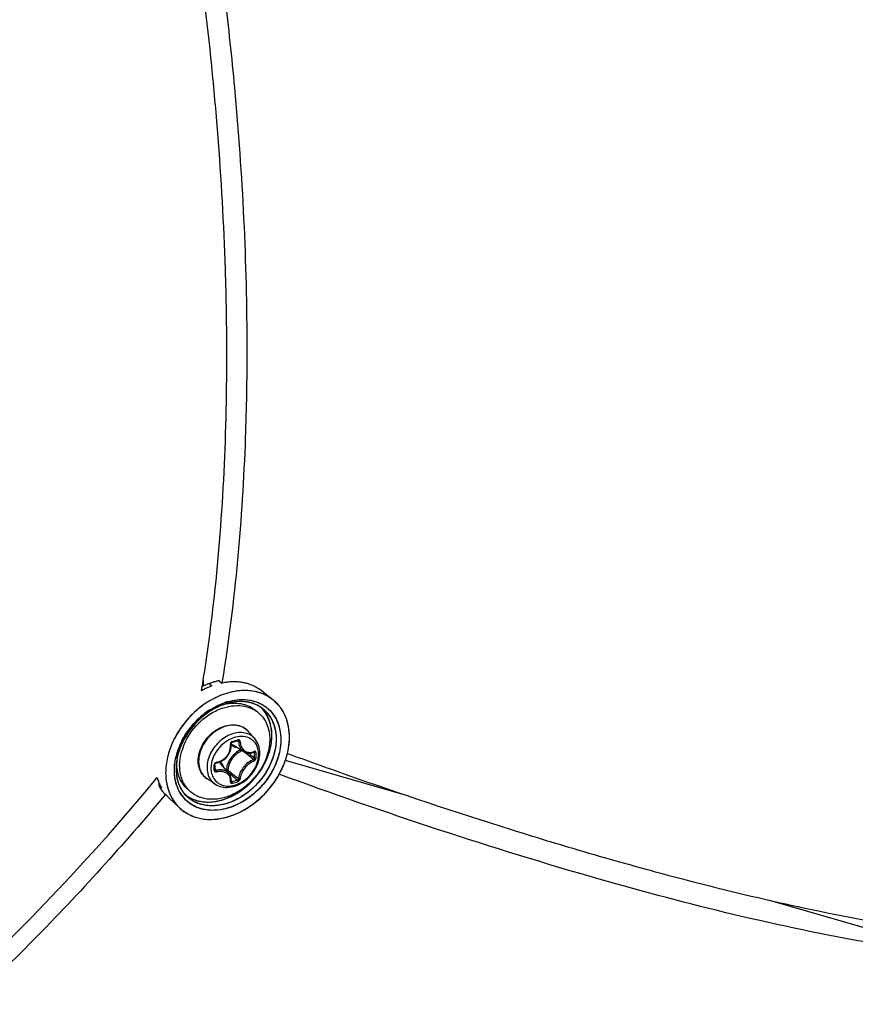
# Model space of a CAD drawing. Header units: millimetres. Extents: x 0 to 420, y 0 to 297.
# Tile 455 of 502: x 366 to 373, y 222 to 230. Entities that reach past the tile are written whole.
import ezdxf

# ---------------------------------------------------------------- set-up
doc = ezdxf.new("R2010")
doc.units = ezdxf.units.MM
doc.header["$LTSCALE"] = 23.1
doc.layers.get('0').update_dxf_attribs({"linetype": 'CONTINUOUS'})

msp = doc.modelspace()

# ---------------------------------------------------------------- linework, layer by layer
at = {"color": 7, "linetype": 'CONTINUOUS'}
for p, q in [((367.6922, 224.5754), (367.6326, 224.5492)), ((367.6415, 224.6039), (367.6415, 224.5532)), ((367.6922, 224.5754), (367.7168, 224.5552)), ((367.7788, 224.6004), (367.8034, 224.5802)), ((367.8053, 224.5959), (367.8027, 224.5803)), ((367.8056, 224.5954), (367.8031, 224.5798)), ((367.8034, 224.5802), (367.8043, 224.5804)), ((367.8044, 224.5804), (367.8034, 224.5802)), ((367.8044, 224.5804), (367.8034, 224.5802)), ((367.6266, 224.5138), (367.6326, 224.5492)), ((367.6272, 224.5131), (367.633, 224.5487)), ((368.1643, 224.5003), (368.2467, 224.4346)), ((367.8357, 224.3994), (367.8364, 224.3996)), ((367.8357, 224.3993), (367.8364, 224.3994)), ((367.8413, 224.4155), (367.8424, 224.4158)), ((367.8479, 224.4036), (367.8456, 224.4028)), ((367.8479, 224.4036), (367.8457, 224.4029)), ((367.5649, 224.3272), (367.5644, 224.3267)), ((367.6873, 224.3405), (367.6975, 224.3473)), ((368.1219, 224.32), (368.0969, 224.3417)), ((368.0868, 224.1), (368.0315, 224.1626)), ((367.8829, 224.0561), (367.883, 224.0576)), ((367.8838, 224.0457), (367.8829, 224.0561)), ((367.883, 224.0576), (367.8832, 224.0591)), ((367.8832, 224.0591), (367.8837, 224.0607)), ((367.8837, 224.0607), (367.8843, 224.0622)), ((367.8843, 224.0622), (367.8852, 224.0637)), ((367.8852, 224.0637), (367.8862, 224.065)), ((367.8862, 224.065), (367.8873, 224.0662)), ((367.8873, 224.0662), (367.8886, 224.0672)), ((367.8886, 224.0672), (367.8899, 224.068)), ((367.8899, 224.068), (367.8912, 224.0686)), ((367.8912, 224.0686), (367.8917, 224.0687)), ((367.8917, 224.0687), (367.9066, 224.0729)), ((367.9034, 224.107), (367.9031, 224.1069)), ((367.9034, 224.107), (367.9031, 224.1069)), ((367.9066, 224.0729), (367.9155, 224.0754)), ((367.9155, 224.0754), (367.9243, 224.078)), ((367.9243, 224.078), (367.9391, 224.0824)), ((367.9359, 224.0815), (367.9471, 224.0755)), ((367.938, 224.0804), (367.9409, 224.0788)), ((367.9391, 224.0824), (367.9397, 224.0826)), ((367.9397, 224.0826), (367.9407, 224.0827)), ((367.9407, 224.0827), (367.9417, 224.0826)), ((367.9417, 224.0826), (367.9424, 224.0824)), ((367.9424, 224.0824), (367.9427, 224.0823)), ((367.3645, 224.0385), (367.3645, 224.0385)), ((367.8594, 223.9587), (367.8662, 223.9702)), ((367.8662, 223.9702), (367.8719, 223.9822)), ((367.8719, 223.9822), (367.8766, 223.9945)), ((367.8766, 223.9945), (367.8802, 224.0071)), ((367.8802, 224.0071), (367.8826, 224.0199)), ((367.8826, 224.0199), (367.8838, 224.0328)), ((367.8838, 224.0328), (367.8838, 224.0457)), ((367.9929, 223.9863), (367.9001, 224.0438)), ((367.9928, 223.9863), (367.9966, 223.9841)), ((367.9966, 223.9841), (368.0049, 223.9801)), ((368.0049, 223.9801), (368.0138, 223.977)), ((368.0138, 223.977), (368.023, 223.975)), ((368.023, 223.975), (368.0325, 223.9739)), ((368.0325, 223.9739), (368.0423, 223.9739)), ((368.0332, 223.9739), (368.0356, 223.9719)), ((368.0423, 223.9739), (368.0522, 223.9749)), ((368.0522, 223.9749), (368.0622, 223.977)), ((368.0622, 223.977), (368.0722, 223.9802)), ((368.0722, 223.9802), (368.0796, 223.9832)), ((368.0767, 223.982), (368.0838, 223.9783)), ((368.0805, 223.9838), (368.0796, 223.9832)), ((368.0796, 223.9832), (368.0809, 223.9836)), ((368.0809, 223.9836), (368.0815, 223.9837)), ((368.3704, 223.9718), (368.3704, 223.9719)), ((367.4068, 223.9463), (367.407, 223.9473)), ((367.4127, 223.9112), (367.4122, 223.9082)), ((367.4132, 223.9109), (367.4133, 223.9113)), ((367.4135, 223.9109), (367.4135, 223.9113)), ((367.7458, 223.8841), (367.7469, 223.8854)), ((367.7469, 223.8854), (367.7481, 223.8865)), ((367.7481, 223.8865), (367.7495, 223.8874)), ((367.7495, 223.8874), (367.7509, 223.8882)), ((367.7509, 223.8882), (367.7524, 223.8888)), ((367.7524, 223.8888), (367.7538, 223.8892)), ((367.7538, 223.8892), (367.7543, 223.8893)), ((367.7543, 223.8893), (367.7639, 223.8911)), ((367.7639, 223.8911), (367.7766, 223.8947)), ((367.7766, 223.8947), (367.789, 223.8993)), ((367.789, 223.8993), (367.8009, 223.905)), ((367.8009, 223.905), (367.8124, 223.9118)), ((367.8124, 223.9118), (367.8233, 223.9195)), ((367.8233, 223.9195), (367.8336, 223.9282)), ((367.8336, 223.9282), (367.843, 223.9376)), ((367.843, 223.9376), (367.8517, 223.9479)), ((367.8517, 223.9479), (367.8594, 223.9587)), ((369.3993, 223.6089), (368.3521, 223.9111)), ((367.7434, 223.8779), (367.7435, 223.8787)), ((367.7436, 223.8592), (367.7434, 223.8779)), ((367.7434, 223.8306), (367.7436, 223.8541)), ((367.7434, 223.8302), (367.7434, 223.8306)), ((367.7436, 223.8294), (367.7434, 223.8302)), ((367.7435, 223.8787), (367.7437, 223.88)), ((367.7435, 223.8374), (367.7528, 223.8251)), ((367.7436, 223.8541), (367.7436, 223.8592)), ((367.7438, 223.8287), (367.7436, 223.8294)), ((367.7437, 223.88), (367.7442, 223.8814)), ((367.7441, 223.8282), (367.7438, 223.8287)), ((367.7442, 223.8814), (367.7449, 223.8828)), ((367.7449, 223.8828), (367.7458, 223.8841)), ((367.8651, 223.7974), (367.7951, 223.8808)), ((367.842, 223.8302), (367.8384, 223.8292)), ((367.8517, 223.8134), (367.8851, 223.7851)), ((367.258, 223.7201), (367.2562, 223.6941)), ((367.7454, 223.7058), (367.6757, 223.7517)), ((367.8698, 223.7912), (367.8651, 223.7974)), ((367.8745, 223.7833), (367.8698, 223.7912)), ((367.8783, 223.7749), (367.8745, 223.7833)), ((367.8812, 223.7661), (367.8783, 223.7749)), ((367.883, 223.7568), (367.8812, 223.7661)), ((367.8829, 223.7295), (367.883, 223.7301)), ((367.883, 223.7292), (367.8829, 223.7295)), ((367.8829, 223.7292), (367.8838, 223.7284)), ((367.8829, 223.7292), (367.8829, 223.7292)), ((367.8829, 223.7292), (367.883, 223.7291)), ((367.8839, 223.7472), (367.883, 223.7568)), ((367.883, 223.7301), (367.8837, 223.7373)), ((367.883, 223.7291), (367.883, 223.7292)), ((367.8836, 223.7363), (367.8896, 223.7281)), ((367.8837, 223.7373), (367.8839, 223.7472)), ((367.8838, 223.7284), (367.8847, 223.7279)), ((368.3035, 223.7895), (368.2985, 223.7913)), ((368.3036, 223.7893), (368.2986, 223.7912)), ((367.2562, 223.6941), (367.2798, 223.672)), ((367.272, 223.6678), (367.2725, 223.6671)), ((367.2721, 223.6679), (367.2726, 223.6671)), ((367.2794, 223.6728), (367.2798, 223.672)), ((367.2794, 223.6727), (367.2798, 223.672)), ((367.2995, 223.6316), (367.3231, 223.6095)), ((367.5327, 223.6397), (367.5077, 223.6613)), ((367.314, 223.6171), (367.3113, 223.6139)), ((367.3142, 223.617), (367.3115, 223.6138)), ((367.3482, 223.5833), (367.3231, 223.6095)), ((367.3482, 223.5833), (367.4372, 223.4999)), ((367.4408, 223.4965), (367.4415, 223.4959)), ((367.4409, 223.4966), (367.4415, 223.496)), ((370.307, 223.3126), (370.3399, 223.3023)), ((370.3399, 223.3023), (370.4087, 223.2809)), ((370.828, 223.1538), (370.847, 223.1483)), ((370.828, 223.1538), (370.8471, 223.1482)), ((372.5505, 222.6992), (373.4283, 222.4458))]:
    msp.add_line(p, q, dxfattribs=at)
for centre, radius, start, end in [((353.4874, 226.8331), 14.3288, 350.82654, 351.04884), ((367.9114, 223.9842), 0.6305, 108.95389, 110.34495), ((367.9072, 223.9963), 0.6177, 107.54389, 108.95409), ((367.9033, 224.0088), 0.6045, 106.11321, 107.54385), ((367.8997, 224.0214), 0.5915, 104.66174, 106.1133), ((367.8964, 224.0338), 0.5786, 103.18877, 104.66168), ((367.8934, 224.0465), 0.5656, 101.69342, 103.18896), ((367.9144, 224.0443), 0.5473, 98.97336, 101.60411), ((367.9145, 224.0442), 0.5474, 98.97338, 101.60248), ((367.9116, 224.0619), 0.5295, 96.68885, 98.9718), ((367.9116, 224.0619), 0.5294, 96.68859, 98.97178), ((367.9094, 224.0815), 0.5098, 93.83181, 96.69279), ((367.908, 224.1019), 0.4893, 91.47375, 93.8283), ((367.908, 224.1019), 0.4893, 91.47363, 93.82851), ((367.9075, 224.121), 0.4702, 88.36668, 91.47661), ((367.908, 224.1379), 0.4533, 85.9726, 88.36178), ((367.9092, 224.1546), 0.4366, 82.54847, 85.97843), ((367.9112, 224.1702), 0.4208, 80.19663, 82.54105), ((367.9136, 224.1838), 0.407, 76.21093, 80.20309), ((367.9163, 224.1953), 0.3952, 74.16715, 76.20089), ((367.9207, 224.2101), 0.3798, 67.92227, 74.19358), ((367.9653, 223.8961), 0.7045, 116.31565, 118.73655), ((367.9579, 223.9111), 0.6879, 114.68957, 116.31309), ((367.9459, 223.9379), 0.6585, 110.36009, 114.71119), ((367.8354, 224.0709), 0.5414, 59.30364, 65.09671), ((367.854, 224.1031), 0.5043, 58.49164, 59.24537), ((367.8585, 224.1105), 0.4956, 57.72279, 58.49169), ((368.0181, 224.1419), 0.3717, 66.70874, 67.7143), ((367.9883, 223.9103), 0.5128, 107.22119, 110.38517), ((367.9858, 223.9177), 0.5051, 106.89454, 109.02165), ((367.9854, 223.9204), 0.5024, 107.32584, 109.07257), ((368.0014, 223.9035), 0.5364, 107.2419, 108.75764), ((367.9807, 223.9351), 0.487, 106.11329, 107.32319), ((367.9835, 223.9255), 0.497, 106.09975, 107.21077), ((367.9168, 223.9995), 0.408, 100.9857, 101.35871), ((367.9827, 223.9278), 0.4945, 106.06175, 106.89007), ((367.916, 224.0038), 0.4037, 99.98823, 100.98681), ((367.996, 223.9212), 0.518, 106.11336, 107.38578), ((367.9792, 223.9402), 0.4817, 105.9539, 106.11066), ((367.9809, 223.9341), 0.488, 105.11803, 106.06203), ((367.9785, 223.9427), 0.4791, 105.11313, 105.95451), ((367.9806, 223.9353), 0.4867, 104.83782, 105.82661), ((367.9792, 223.9404), 0.4814, 104.29817, 105.11776), ((367.9778, 223.9456), 0.4761, 104.81712, 105.11256), ((367.9729, 223.9668), 0.4543, 97.79946, 104.90926), ((367.9757, 223.9536), 0.4678, 102.17354, 104.82413), ((367.9765, 223.9513), 0.4702, 102.20598, 104.30323), ((367.9711, 223.9753), 0.4456, 97.72424, 102.18987), ((367.9707, 223.9793), 0.4416, 97.02561, 102.2393), ((367.967, 224.0063), 0.4143, 94.73186, 97.73086), ((367.9686, 223.9928), 0.4279, 96.96922, 97.69949), ((367.9664, 224.0122), 0.4084, 93.52504, 96.99907), ((367.9674, 224.0032), 0.4175, 94.7478, 96.97546), ((367.965, 224.0323), 0.3883, 88.61528, 94.76342), ((367.9663, 224.0155), 0.4051, 93.53633, 94.74277), ((367.9652, 224.0368), 0.3838, 88.61941, 93.56762), ((367.965, 224.0379), 0.3827, 87.98349, 93.5437), ((367.9654, 224.0532), 0.3673, 87.95913, 88.58408), ((367.9655, 224.059), 0.3616, 84.94771, 88.58318), ((367.9657, 224.0622), 0.3584, 84.9412, 87.96883), ((367.9657, 224.0627), 0.3579, 84.14986, 87.9618), ((367.9665, 224.0714), 0.3491, 84.13136, 84.93123), ((367.9679, 224.0839), 0.3366, 78.44528, 84.97884), ((367.9681, 224.0856), 0.3348, 78.43091, 84.164), ((367.9683, 224.0866), 0.3339, 77.96562, 84.17412), ((367.9706, 224.0985), 0.3217, 77.91771, 78.39418), ((367.9723, 224.1067), 0.3134, 74.42201, 78.40695), ((367.9722, 224.1058), 0.3143, 74.44279, 77.92903), ((367.9727, 224.1081), 0.3119, 73.90672, 77.93425), ((367.9741, 224.1129), 0.3069, 73.90758, 74.4307), ((367.9762, 224.1204), 0.2991, 66.87109, 74.43713), ((367.9767, 224.1216), 0.2979, 66.58429, 73.91867), ((367.9769, 224.1221), 0.2972, 66.85955, 73.93455), ((368.0296, 224.1629), 0.3478, 49.06362, 51.38133), ((368.0297, 224.163), 0.3475, 49.43387, 51.39061), ((368.0298, 224.1631), 0.3474, 49.4293, 51.38417), ((368.03, 224.1633), 0.3471, 49.06201, 49.42875), ((368.0302, 224.1636), 0.3468, 48.36292, 49.43332), ((368.0292, 224.1625), 0.3483, 44.96524, 49.05918), ((368.0299, 224.1632), 0.3473, 48.3608, 49.06306), ((368.0282, 224.1614), 0.3498, 41.21829, 48.34923), ((368.0294, 224.1627), 0.348, 44.96154, 48.35842), ((368.0274, 224.1607), 0.3509, 41.90395, 44.96067), ((368.0275, 224.1608), 0.3507, 41.9065, 44.96465), ((368.0656, 223.7786), 0.6775, 122.91694, 132.42722), ((368.065, 223.7795), 0.6763, 123.94991, 130.9204), ((367.9905, 223.9055), 0.5181, 109.0704, 110.43081), ((367.9798, 224.1293), 0.2895, 66.54335, 66.82561), ((367.9807, 224.1314), 0.2872, 63.20249, 66.83908), ((367.9807, 224.1313), 0.2874, 63.86204, 66.55225), ((367.9811, 224.1323), 0.2863, 63.18545, 66.54887), ((367.9555, 224.1278), 0.2542, 49.1138, 56.51182), ((367.9822, 224.1344), 0.2839, 62.93266, 63.85828), ((367.9826, 224.1352), 0.283, 62.92109, 63.17919), ((367.9867, 224.1428), 0.2744, 51.44966, 62.96675), ((367.9868, 224.143), 0.2742, 51.45353, 62.98167), ((367.9442, 224.1655), 0.2832, 42.60211, 45.71581), ((367.9438, 224.1651), 0.2837, 42.65384, 45.69266), ((367.9429, 224.1643), 0.2849, 42.00251, 42.65523), ((367.9433, 224.1647), 0.2844, 41.99977, 42.60766), ((367.9433, 224.1647), 0.2844, 41.99938, 42.60345), ((367.9404, 224.1622), 0.2882, 34.71844, 41.98672), ((367.9777, 224.1329), 0.2877, 34.74605, 51.27615), ((368.0248, 224.1584), 0.3543, 37.77973, 41.90292), ((368.026, 224.1594), 0.3527, 41.22612, 41.90576), ((368.025, 224.1586), 0.354, 39.52411, 41.22544), ((368.0252, 224.1587), 0.3538, 39.52175, 41.22413), ((368.0216, 224.1559), 0.3583, 34.72676, 39.51368), ((368.0235, 224.1573), 0.356, 37.78559, 39.52394), ((368.0219, 224.1561), 0.3581, 35.68385, 37.78205), ((368.0215, 224.1558), 0.3586, 35.24001, 37.78436), ((368.0203, 224.1549), 0.36, 35.23776, 35.68506), ((368.0193, 224.1543), 0.3612, 34.73195, 35.23773), ((368.0199, 224.1547), 0.3604, 34.72691, 35.24162), ((368.013, 224.15), 0.3688, 29.51432, 34.7143), ((368.0184, 224.1536), 0.3623, 34.16445, 34.73339), ((368.019, 224.154), 0.3616, 34.16025, 34.72678), ((368.0126, 224.1498), 0.3692, 29.51431, 34.14524), ((368.0177, 224.1531), 0.3632, 33.67121, 34.16448), ((368.0849, 223.7569), 0.7065, 132.39492, 148.85272), ((368.0855, 223.7565), 0.7072, 133.37193, 148.60655), ((368.0812, 223.7607), 0.7011, 132.45199, 133.35067), ((368.0744, 223.7683), 0.6909, 130.90081, 132.28464), ((367.9162, 224.0605), 0.1539, 50.53518, 52.38989), ((367.9164, 224.0607), 0.1537, 47.20358, 50.53486), ((367.9158, 224.0601), 0.1545, 41.53019, 47.1948), ((368.0629, 223.7582), 0.7526, 153.66759, 157.53994), ((368.0086, 223.8035), 0.6065, 155.31245, 159.59727), ((368.0031, 223.8059), 0.6004, 155.32834, 159.63108), ((368.0078, 223.804), 0.6055, 155.35519, 159.55834), ((368.0393, 223.7833), 0.6537, 153.26303, 156.15725), ((368.0364, 223.7848), 0.6504, 155.05033, 155.97876), ((368.0316, 223.7872), 0.6451, 154.64797, 155.88467), ((368.0405, 223.7829), 0.655, 154.55998, 155.05086), ((368.0346, 223.7858), 0.6484, 153.67747, 154.64832), ((368.0452, 223.7806), 0.6602, 153.25461, 154.55894), ((368.0378, 223.7842), 0.652, 153.18809, 153.67746), ((368.0527, 223.7768), 0.6686, 151.21134, 153.25338), ((368.0483, 223.7788), 0.6637, 151.20791, 153.18386), ((368.0194, 223.7988), 0.6182, 153.67667, 155.36641), ((368.0233, 223.7967), 0.6227, 153.68606, 155.34026), ((368.0266, 223.7954), 0.6262, 153.70832, 155.32848), ((368.0364, 223.7903), 0.6372, 151.52143, 153.68459), ((368.0352, 223.7911), 0.6358, 151.56353, 153.7075), ((368.0298, 223.7936), 0.6299, 151.50629, 153.67176), ((368.0644, 223.7699), 0.6822, 148.64734, 151.20639), ((368.0598, 223.7729), 0.6767, 148.91513, 151.21155), ((367.9473, 224.1201), 0.0898, 224.14979, 225.13489), ((367.9476, 224.1204), 0.0901, 225.16768, 238.19258), ((367.3617, 226.0082), 2.0045, 285.39308, 286.80749), ((367.9825, 223.877), 0.2433, 109.03808, 109.22932), ((368.043, 223.7665), 0.731, 158.19173, 158.5612), ((368.0475, 223.7647), 0.7359, 157.47069, 158.15358), ((368.0478, 223.7646), 0.7362, 157.55088, 158.15746), ((367.9762, 223.8071), 0.5862, 161.83572, 166.32891), ((367.9716, 223.8087), 0.5813, 161.7466, 166.30499), ((367.9857, 223.8047), 0.596, 158.99976, 166.16237), ((367.9987, 223.8), 0.6098, 160.89228, 161.8603), ((368.0013, 223.799), 0.6125, 158.95151, 161.75789), ((368.009, 223.7964), 0.6207, 158.90447, 160.88953), ((368.0078, 223.7968), 0.6194, 158.58314, 159.04535), ((368.0236, 223.7904), 0.6365, 155.97088, 158.95168), ((368.0231, 223.7909), 0.6358, 155.87947, 158.90165), ((368.0192, 223.7922), 0.6317, 156.1589, 158.57627), ((367.9929, 223.8097), 0.5895, 159.57126, 160.51161), ((367.9463, 223.8477), 0.5108, 159.68136, 163.43785), ((368.0485, 223.8185), 0.202, 114.0645, 126.40526), ((359.8959, 214.4122), 12.5417, 49.56104, 49.72441), ((360.0525, 214.4756), 12.4061, 49.65654, 49.94798), ((368.0381, 224.0866), 0.1071, 290.31697, 292.26307), ((368.0369, 224.0896), 0.1103, 292.2624, 294.07545), ((366.6185, 223.9546), 1.4654, 0.00233, 0.92882), ((366.6202, 223.9537), 1.4783, 0.0024, 0.92888), ((367.945, 223.8149), 0.5541, 166.34963, 168.42906), ((367.8844, 223.8355), 0.4778, 172.6447, 173.57333), ((367.8937, 223.8346), 0.4871, 171.30037, 173.56898), ((367.8921, 223.8346), 0.4855, 172.5131, 173.57163), ((367.8952, 223.8341), 0.4887, 170.97126, 172.64113), ((367.9021, 223.8333), 0.4956, 170.96008, 172.51147), ((367.8103, 223.8889), 0.3977, 177.19835, 179.98873), ((367.8208, 223.8885), 0.4082, 176.85562, 177.20904), ((367.7596, 223.8735), 0.0216, 99.06376, 106.76369), ((367.726, 223.8228), 0.0902, 40.02572, 53.88647), ((368.0622, 223.8006), 0.2113, 135.09832, 148.10442), ((360.631, 215.2736), 11.4092, 49.26308, 49.56466), ((366.6672, 223.9546), 1.4168, 359.05537, 0.00295), ((366.6693, 223.9537), 1.4292, 359.05547, 0.00301), ((365.5962, 223.8493), 2.1407, 0.00233, 0.64253), ((365.6762, 223.8493), 2.0607, 359.34524, 0.00194), ((367.7407, 223.8306), 0.00271, 351.60329, 359.32144), ((367.7108, 223.8225), 0.1114, 16.50857, 23.3442), ((375.5079, 232.9144), 11.8794, 229.89404, 230.16205), ((367.6185, 224.1697), 0.7785, 330.51232, 333.67169), ((367.6178, 224.1701), 0.7793, 330.51223, 333.32698), ((367.6272, 224.1653), 0.7688, 333.03735, 333.33657), ((367.6288, 224.1645), 0.767, 333.33655, 333.68263), ((367.6303, 224.1638), 0.7653, 333.33401, 333.67764), ((367.6382, 224.1599), 0.7565, 333.67652, 336.5845), ((367.631, 224.1634), 0.7645, 333.67993, 333.98757), ((367.6324, 224.1627), 0.7629, 333.67772, 333.98992), ((367.6397, 224.1592), 0.7548, 333.98554, 336.58777), ((367.6333, 224.1623), 0.762, 333.98758, 334.25893), ((367.6567, 223.8714), 0.4268, 194.79108, 196.49377), ((367.6471, 223.8685), 0.4168, 196.49137, 199.11174), ((367.647, 223.8685), 0.4167, 196.49124, 199.11198), ((367.6383, 223.8655), 0.4075, 199.1151, 200.94263), ((367.6318, 223.863), 0.4006, 200.93755, 202.45476), ((374.998, 232.2067), 11.0235, 229.81565, 230.16603), ((367.5148, 225.1152), 1.4368, 285.12112, 287.07727), ((367.5154, 225.1133), 1.4495, 285.13021, 287.08635), ((374.5595, 231.7772), 10.3986, 230.16047, 230.51372), ((367.5816, 223.8724), 0.371, 208.72649, 210.70742), ((367.6237, 223.8597), 0.3918, 202.45022, 205.24081), ((367.5771, 223.8697), 0.3658, 210.70754, 212.70711), ((367.5763, 223.8692), 0.3648, 210.70555, 213.50232), ((367.6127, 223.8544), 0.3796, 205.23839, 208.59709), ((367.6126, 223.8544), 0.3795, 205.23836, 208.59632), ((367.5742, 223.8679), 0.3623, 212.70922, 213.50669), ((367.5722, 223.8666), 0.36, 213.64571, 214.72641), ((367.568, 223.8637), 0.3549, 213.62951, 220.83979), ((367.5697, 223.8648), 0.3569, 214.72521, 216.75798), ((367.5669, 223.8627), 0.3535, 216.75852, 218.80436), ((367.5646, 223.8609), 0.3505, 218.80456, 220.86217), ((367.7106, 223.7908), 0.3128, 210.79009, 214.71405), ((367.7085, 223.7897), 0.3104, 211.08808, 222.74439), ((367.6982, 223.8057), 0.286, 212.43965, 214.72904), ((367.6936, 223.8025), 0.2804, 212.39315, 214.45567), ((367.6974, 223.8051), 0.285, 214.19294, 214.45497), ((367.697, 223.8048), 0.2845, 214.45497, 214.71783), ((367.6907, 223.8005), 0.2769, 214.45948, 214.72693), ((367.6962, 223.8043), 0.2836, 214.73191, 215.05701), ((367.6943, 223.803), 0.2813, 214.72695, 215.01924), ((367.6889, 223.7991), 0.2746, 214.9928, 226.78066), ((367.6889, 223.7989), 0.2745, 215.00809, 226.75845), ((367.6992, 223.8319), 0.2543, 221.70798, 229.09647), ((367.701, 223.7717), 0.3795, 208.25195, 208.50269), ((367.7007, 223.7716), 0.3791, 208.28896, 208.50807), ((367.6928, 223.7671), 0.3701, 208.47923, 214.6989), ((367.6802, 223.7584), 0.3548, 214.70639, 226.77538), ((367.7044, 223.7866), 0.3052, 214.72363, 222.49614), ((367.6591, 223.8361), 0.2812, 231.40531, 232.60241), ((367.659, 223.8359), 0.2809, 231.40635, 232.59351), ((367.6602, 223.8376), 0.283, 232.5931, 236.28966), ((367.66, 223.8373), 0.2827, 232.59693, 236.2885), ((367.6617, 223.8398), 0.2857, 236.28886, 238.55735), ((367.6617, 223.8398), 0.2856, 236.28857, 238.56261), ((367.6615, 223.8395), 0.2854, 236.28744, 238.55443), ((367.6753, 223.7537), 0.348, 226.8293, 227.79329), ((367.6749, 223.7534), 0.3475, 226.82444, 227.64699), ((367.6748, 223.7532), 0.3473, 226.82953, 227.64514), ((367.6893, 223.9866), 0.5872, 282.31726, 286.1187), ((367.6898, 223.9846), 0.5851, 282.31161, 285.71908), ((367.6867, 223.9963), 0.5972, 285.35535, 285.70945), ((367.6856, 223.9999), 0.601, 285.70949, 286.104), ((367.686, 223.9987), 0.5997, 285.7065, 286.11081), ((367.6803, 224.0178), 0.6196, 286.11887, 289.45337), ((367.6847, 224.0032), 0.6044, 286.1021, 286.47325), ((367.6851, 224.0021), 0.6032, 286.11084, 286.476), ((367.6799, 224.019), 0.6209, 286.48834, 289.45258), ((367.6839, 224.0059), 0.6072, 286.47321, 286.78892), ((380.9398, 257.2719), 35.585, 252.78602, 253.49148)]:
    msp.add_arc(centre, radius, start, end, dxfattribs=at)
for points, knots in [([(367.8458, 227.4139), (367.8458, 227.6629), (367.8284, 228.6953), (367.745, 229.7262), (367.6507, 230.5039)], [0, 0, 0, 0, 0.241202, 1, 1, 1, 1]), ([(367.8285, 230.5163), (367.8598, 230.2548), (367.9674, 229.2407), (368.019, 228.2203), (368.019, 227.4639)], [0, 0, 0, 0, 0.258242, 1, 1, 1, 1]), ([(368.019, 227.4639), (368.019, 227.2109), (368.0025, 226.2518), (367.9184, 225.2928), (367.8056, 224.5954)], [0, 0, 0, 0, 0.263653, 1, 1, 1, 1]), ([(367.6417, 224.6036), (367.6763, 224.8231), (367.801, 225.7548), (367.8458, 226.6963), (367.8458, 227.4139)], [0, 0, 0, 0, 0.236405, 1, 1, 1, 1]), ([(368.1592, 224.4858), (368.1149, 224.504), (368.0144, 224.5238), (367.8574, 224.5029), (367.7015, 224.4366), (367.6077, 224.3669), (367.5642, 224.3266)], [0, 0, 0, 0, 0.222342, 0.46366, 0.724676, 1, 1, 1, 1]), ([(367.8523, 224.4938), (367.8265, 224.4864), (367.7217, 224.4484), (367.6269, 224.3846), (367.5649, 224.3272)], [0, 0, 0, 0, 0.240548, 1, 1, 1, 1]), ([(368.1581, 224.4863), (368.1122, 224.5049), (368.008, 224.5245), (367.904, 224.5088), (367.8523, 224.4938)], [0, 0, 0, 0, 0.478686, 1, 1, 1, 1]), ([(367.6975, 224.3473), (367.7089, 224.3547), (367.7545, 224.3821), (367.8036, 224.4037), (367.8413, 224.4155)], [0, 0, 0, 0, 0.256629, 1, 1, 1, 1]), ([(367.8424, 224.4158), (367.9, 224.4337), (368.0168, 224.4497), (368.1305, 224.4109), (368.1751, 224.38)], [0, 0, 0, 0, 0.526189, 1, 1, 1, 1]), ([(367.8459, 224.4014), (367.8912, 224.4093), (367.9613, 224.4094), (368.0452, 224.3793), (368.0811, 224.3554), (368.0969, 224.3417)], [0, 0, 0, 0, 0.519583, 0.762838, 1, 1, 1, 1]), ([(367.8523, 224.4188), (367.9089, 224.4351), (368.024, 224.4485), (368.1856, 224.3908), (368.2926, 224.2588), (368.3247, 224.0841), (368.2856, 223.8963), (368.1547, 223.6647), (367.9799, 223.5345), (367.8524, 223.4976)], [0, 0, 0, 0, 0.121621, 0.231441, 0.339036, 0.455715, 0.58604, 0.726441, 1, 1, 1, 1]), ([(367.5644, 224.3267), (367.5425, 224.3065), (367.4607, 224.222), (367.397, 224.1197), (367.3643, 224.0381)], [0, 0, 0, 0, 0.253077, 1, 1, 1, 1]), ([(367.5642, 224.3266), (367.5461, 224.3098), (367.4773, 224.24), (367.4209, 224.1578), (367.3884, 224.092)], [0, 0, 0, 0, 0.251571, 1, 1, 1, 1]), ([(367.4673, 224.025), (367.492, 224.0918), (367.5685, 224.2159), (367.7098, 224.3271), (367.8372, 224.3761), (367.9311, 224.3894), (368.0198, 224.3788), (368.0727, 224.3551), (368.0958, 224.3398)], [0, 0, 0, 0, 0.270012, 0.538889, 0.665622, 0.784297, 0.895035, 1, 1, 1, 1]), ([(367.8212, 224.3952), (367.8028, 224.3889), (367.7279, 224.3582), (367.66, 224.3115), (367.6146, 224.2702)], [0, 0, 0, 0, 0.241113, 1, 1, 1, 1]), ([(367.8096, 224.3911), (367.7923, 224.3846), (367.7223, 224.3543), (367.6586, 224.31), (367.6157, 224.2712)], [0, 0, 0, 0, 0.24182, 1, 1, 1, 1]), ([(367.8096, 224.391), (367.7923, 224.3846), (367.7223, 224.3543), (367.6586, 224.31), (367.6158, 224.2713)], [0, 0, 0, 0, 0.241812, 1, 1, 1, 1]), ([(368.1577, 224.3574), (368.1861, 224.3347), (368.2355, 224.2759), (368.2733, 224.1637), (368.2743, 224.0373), (368.2274, 223.8604), (368.0919, 223.6636), (367.926, 223.5617), (367.8378, 223.5363)], [0, 0, 0, 0, 0.104524, 0.214592, 0.333967, 0.462949, 0.735941, 1, 1, 1, 1]), ([(368.1219, 224.32), (368.1371, 224.3068), (368.1648, 224.2764), (368.2058, 224.2018), (368.217, 224.1361), (368.217, 224.0923)], [0, 0, 0, 0, 0.238021, 0.481682, 1, 1, 1, 1]), ([(368.2242, 224.0255), (368.2371, 224.0851), (368.2427, 224.2042), (368.1911, 224.3145), (368.1546, 224.355)], [0, 0, 0, 0, 0.52857, 1, 1, 1, 1]), ([(368.2242, 224.0255), (368.2371, 224.0851), (368.2427, 224.2042), (368.1911, 224.3145), (368.1546, 224.355)], [0, 0, 0, 0, 0.528563, 1, 1, 1, 1]), ([(368.1577, 224.3574), (368.1888, 224.3325), (368.2423, 224.2664), (368.2777, 224.1399), (368.269, 223.9993), (368.2364, 223.9072), (368.2142, 223.8623)], [0, 0, 0, 0, 0.222971, 0.459982, 0.719377, 1, 1, 1, 1]), ([(368.1734, 224.3811), (368.2097, 224.3563), (368.2734, 224.2875), (368.3179, 224.1497), (368.3113, 223.9946), (368.2758, 223.8928), (368.2513, 223.8431)], [0, 0, 0, 0, 0.223214, 0.459267, 0.718396, 1, 1, 1, 1]), ([(368.2242, 224.0255), (368.2357, 224.0788), (368.2424, 224.1847), (368.2053, 224.286), (368.1773, 224.3263)], [0, 0, 0, 0, 0.526211, 1, 1, 1, 1]), ([(368.3704, 223.9717), (368.3868, 224.039), (368.3986, 224.1732), (368.3544, 224.3027), (368.3199, 224.3545)], [0, 0, 0, 0, 0.526874, 1, 1, 1, 1]), ([(368.3704, 223.9719), (368.3857, 224.0345), (368.3978, 224.1591), (368.3626, 224.281), (368.3339, 224.3317)], [0, 0, 0, 0, 0.525255, 1, 1, 1, 1]), ([(368.3704, 223.9718), (368.3857, 224.0344), (368.3978, 224.1591), (368.3627, 224.281), (368.3339, 224.3317)], [0, 0, 0, 0, 0.525179, 1, 1, 1, 1]), ([(367.4555, 224.0774), (367.465, 224.0962), (367.5067, 224.1703), (367.5622, 224.2365), (367.6095, 224.2795)], [0, 0, 0, 0, 0.2481, 1, 1, 1, 1]), ([(368.2512, 224.3037), (368.2813, 224.2603), (368.3209, 224.1511), (368.3087, 223.9719), (368.2352, 223.7937), (368.1105, 223.6384), (367.9509, 223.5256), (367.7757, 223.4707), (367.606, 223.4839), (367.5134, 223.5432), (367.4793, 223.5804)], [0, 0, 0, 0, 0.111601, 0.235694, 0.371611, 0.512961, 0.65114, 0.778817, 0.893431, 1, 1, 1, 1]), ([(368.2141, 224.2969), (368.2419, 224.2567), (368.279, 224.1561), (368.2696, 223.9906), (368.2041, 223.825), (368.0913, 223.6791), (367.9455, 223.5708), (367.784, 223.514), (367.6253, 223.5181), (367.5352, 223.5669), (367.5009, 223.599)], [0, 0, 0, 0, 0.111188, 0.234535, 0.369608, 0.510439, 0.648802, 0.777413, 0.893182, 1, 1, 1, 1]), ([(368.0102, 224.1824), (367.9939, 224.195), (367.9545, 224.2141), (367.887, 224.2195), (367.8164, 224.2031), (367.7482, 224.1669), (367.6878, 224.1139), (367.6262, 224.0299), (367.6017, 223.9522), (367.6017, 223.9022)], [0, 0, 0, 0, 0.104897, 0.216899, 0.338904, 0.47012, 0.607003, 0.744549, 1, 1, 1, 1]), ([(367.6064, 223.9727), (367.619, 224.0224), (367.6702, 224.116), (367.7554, 224.18), (367.8029, 224.1995)], [0, 0, 0, 0, 0.499995, 1, 1, 1, 1]), ([(368.0174, 224.1442), (367.9997, 224.1496), (367.961, 224.1546), (367.9015, 224.1453), (367.8423, 224.1204), (367.7688, 224.0689), (367.6988, 223.9804), (367.6745, 223.8924), (367.6745, 223.8502)], [0, 0, 0, 0, 0.108641, 0.225762, 0.35139, 0.483442, 0.751147, 1, 1, 1, 1]), ([(367.8029, 224.1995), (367.8234, 224.208), (367.8653, 224.2199), (367.9291, 224.2204), (367.9872, 224.2018), (368.0187, 224.177), (368.0315, 224.1626)], [0, 0, 0, 0, 0.270574, 0.524505, 0.765155, 1, 1, 1, 1]), ([(368.0868, 224.1), (368.0777, 224.1103), (368.0563, 224.1286), (368.0307, 224.1402), (368.0174, 224.1442)], [0, 0, 0, 0, 0.49562, 1, 1, 1, 1]), ([(368.217, 224.0923), (368.217, 224.0083), (368.1752, 223.8779), (368.0704, 223.738), (367.9681, 223.6507), (367.853, 223.5925), (367.7345, 223.5684), (367.6226, 223.5818), (367.5587, 223.6172), (367.5327, 223.6397)], [0, 0, 0, 0, 0.256473, 0.394543, 0.531644, 0.662632, 0.784011, 0.89531, 1, 1, 1, 1]), ([(367.9024, 224.1067), (367.8755, 224.0973), (367.8235, 224.0682), (367.7429, 223.9868), (367.7083, 223.9003), (367.7083, 223.8445)], [0, 0, 0, 0, 0.249772, 0.51087, 1, 1, 1, 1]), ([(367.8938, 224.0756), (367.8888, 224.0743), (367.88, 224.0674), (367.877, 224.0565), (367.8776, 224.0514)], [0, 0, 0, 0, 0.497141, 1, 1, 1, 1]), ([(367.8776, 224.0513), (367.8791, 224.0518), (367.8812, 224.0525), (367.8831, 224.0546), (367.883, 224.0554)], [0, 0, 0, 0, 0.63264, 1, 1, 1, 1]), ([(367.8938, 224.0756), (367.8939, 224.0748), (367.894, 224.0725), (367.8933, 224.0692), (367.8917, 224.0687)], [0, 0, 0, 0, 0.348, 1, 1, 1, 1]), ([(368.0362, 224.1062), (368.0166, 224.1148), (367.9709, 224.1233), (367.9257, 224.1147), (367.9034, 224.107)], [0, 0, 0, 0, 0.475969, 1, 1, 1, 1]), ([(367.9413, 224.0894), (367.9414, 224.0885), (367.9415, 224.0862), (367.9407, 224.0829), (367.9391, 224.0824)], [0, 0, 0, 0, 0.339767, 1, 1, 1, 1]), ([(367.9605, 224.0753), (367.9602, 224.0798), (367.9569, 224.087), (367.9482, 224.0905), (367.9435, 224.09), (367.9413, 224.0894)], [0, 0, 0, 0, 0.502703, 0.74499, 1, 1, 1, 1]), ([(367.9471, 224.0754), (367.947, 224.0762), (367.9465, 224.0789), (367.9445, 224.0813), (367.9427, 224.0823)], [0, 0, 0, 0, 0.264576, 1, 1, 1, 1]), ([(367.9471, 224.0755), (367.9481, 224.0572), (367.9556, 224.0226), (367.9791, 223.9948), (367.9928, 223.9863)], [0, 0, 0, 0, 0.531229, 1, 1, 1, 1]), ([(367.9605, 224.0752), (367.9581, 224.0746), (367.9536, 224.0741), (367.949, 224.0746), (367.9471, 224.0754)], [0, 0, 0, 0, 0.5364, 1, 1, 1, 1]), ([(367.9605, 224.0753), (367.9612, 224.0628), (367.9655, 224.0391), (367.9819, 224.0082), (368.007, 223.9868), (368.0277, 223.9811), (368.038, 223.9804)], [0, 0, 0, 0, 0.279104, 0.533854, 0.769255, 1, 1, 1, 1]), ([(368.1212, 223.9637), (368.1212, 223.9794), (368.1178, 224.0098), (368.101, 224.0515), (368.0734, 224.0852), (368.0491, 224.1005), (368.0362, 224.1062)], [0, 0, 0, 0, 0.267263, 0.518158, 0.759229, 1, 1, 1, 1]), ([(368.1311, 223.9749), (368.1311, 223.9979), (368.1244, 224.0434), (368.1014, 224.0836), (368.0868, 224.1)], [0, 0, 0, 0, 0.512429, 1, 1, 1, 1]), ([(367.3645, 224.0385), (367.3584, 224.0232), (367.3366, 223.9632), (367.3231, 223.9), (367.3189, 223.8528)], [0, 0, 0, 0, 0.257588, 1, 1, 1, 1]), ([(367.3626, 224.0337), (367.3567, 224.0189), (367.336, 223.9603), (367.323, 223.8989), (367.3189, 223.853)], [0, 0, 0, 0, 0.257376, 1, 1, 1, 1]), ([(367.4402, 224.0149), (367.437, 224.0063), (367.4253, 223.9723), (367.4168, 223.9372), (367.4126, 223.9108)], [0, 0, 0, 0, 0.255567, 1, 1, 1, 1]), ([(367.4402, 224.0149), (367.437, 224.0063), (367.4253, 223.9725), (367.4169, 223.9375), (367.4127, 223.9112)], [0, 0, 0, 0, 0.255551, 1, 1, 1, 1]), ([(367.4376, 223.8673), (367.4376, 223.8777), (367.4393, 223.9202), (367.4475, 223.9624), (367.4567, 223.9933)], [0, 0, 0, 0, 0.242407, 1, 1, 1, 1]), ([(367.5126, 223.5961), (367.5409, 223.5788), (367.606, 223.5533), (367.754, 223.5448), (367.948, 223.616), (368.1314, 223.7875), (368.2065, 223.9443), (368.2242, 224.0255)], [0, 0, 0, 0, 0.105314, 0.217372, 0.465395, 0.735981, 1, 1, 1, 1]), ([(367.5981, 223.9079), (367.5981, 223.9132), (367.5988, 223.935), (367.6024, 223.9567), (367.6064, 223.9727)], [0, 0, 0, 0, 0.244438, 1, 1, 1, 1]), ([(367.7454, 223.7058), (367.7625, 223.6946), (367.8023, 223.6783), (367.8679, 223.6756), (367.9347, 223.6929), (367.9978, 223.7278), (368.0529, 223.7775), (368.1092, 223.856), (368.1311, 223.9282), (368.1311, 223.9749)], [0, 0, 0, 0, 0.11076, 0.226584, 0.349536, 0.479279, 0.613227, 0.747471, 1, 1, 1, 1]), ([(367.7562, 223.8948), (367.7739, 223.8976), (367.809, 223.9107), (367.8507, 223.9479), (367.8763, 223.9972), (367.8797, 224.034), (367.8776, 224.0514)], [0, 0, 0, 0, 0.24849, 0.504031, 0.757203, 1, 1, 1, 1]), ([(367.8024, 223.5685), (367.9047, 223.5981), (368.0923, 223.7234), (368.2013, 223.9202), (368.2242, 224.0255)], [0, 0, 0, 0, 0.496993, 1, 1, 1, 1]), ([(367.9286, 223.9811), (367.9206, 223.9752), (367.8907, 223.9499), (367.8674, 223.9165), (367.8561, 223.8894)], [0, 0, 0, 0, 0.251119, 1, 1, 1, 1]), ([(367.8837, 224.0438), (367.887, 224.0414), (367.901, 224.0324), (367.9173, 224.0272), (367.9297, 224.0254)], [0, 0, 0, 0, 0.245283, 1, 1, 1, 1]), ([(367.9801, 223.9943), (367.9739, 223.9919), (367.9492, 223.9808), (367.9271, 223.9642), (367.9126, 223.9497)], [0, 0, 0, 0, 0.242416, 1, 1, 1, 1]), ([(368.038, 223.9804), (368.0411, 223.9802), (368.0537, 223.98), (368.0663, 223.9828), (368.0753, 223.9862)], [0, 0, 0, 0, 0.242499, 1, 1, 1, 1]), ([(368.0819, 223.9889), (368.0819, 223.9883), (368.0819, 223.9866), (368.0814, 223.9847), (368.0805, 223.9838)], [0, 0, 0, 0, 0.296838, 1, 1, 1, 1]), ([(368.0838, 223.9783), (368.0838, 223.9789), (368.0837, 223.9809), (368.0826, 223.983), (368.0814, 223.9837)], [0, 0, 0, 0, 0.295427, 1, 1, 1, 1]), ([(368.0983, 223.9777), (368.0983, 223.9816), (368.0959, 223.9884), (368.0878, 223.9907), (368.0838, 223.9897), (368.0819, 223.9889)], [0, 0, 0, 0, 0.500392, 0.734456, 1, 1, 1, 1]), ([(368.0983, 223.9777), (368.096, 223.9767), (368.0909, 223.9761), (368.0858, 223.977), (368.0838, 223.9783)], [0, 0, 0, 0, 0.520163, 1, 1, 1, 1]), ([(368.1774, 223.8933), (368.1827, 223.904), (368.2022, 223.9466), (368.2168, 223.9914), (368.2242, 224.0255)], [0, 0, 0, 0, 0.255254, 1, 1, 1, 1]), ([(368.3197, 223.8314), (368.3252, 223.8428), (368.3457, 223.8882), (368.3616, 223.9357), (368.3704, 223.9718)], [0, 0, 0, 0, 0.254671, 1, 1, 1, 1]), ([(368.3324, 223.8593), (368.3364, 223.8685), (368.3514, 223.9051), (368.3634, 223.943), (368.3704, 223.9717)], [0, 0, 0, 0, 0.253897, 1, 1, 1, 1]), ([(368.3703, 223.9716), (368.5358, 223.9111), (369.1775, 223.6803), (369.8244, 223.4636), (370.307, 223.3126)], [0, 0, 0, 0, 0.258467, 1, 1, 1, 1]), ([(367.4435, 223.6281), (367.4166, 223.6722), (367.383, 223.7799), (367.3933, 223.8907), (367.4068, 223.9463)], [0, 0, 0, 0, 0.474035, 1, 1, 1, 1]), ([(367.4427, 223.6294), (367.4177, 223.6708), (367.3854, 223.7705), (367.3916, 223.8739), (367.4022, 223.926)], [0, 0, 0, 0, 0.475713, 1, 1, 1, 1]), ([(367.4097, 223.889), (367.4047, 223.8449), (367.4067, 223.7588), (367.4392, 223.6781), (367.4617, 223.645)], [0, 0, 0, 0, 0.525525, 1, 1, 1, 1]), ([(367.4097, 223.8891), (367.4049, 223.8465), (367.4064, 223.7635), (367.4361, 223.6851), (367.4569, 223.6523)], [0, 0, 0, 0, 0.524812, 1, 1, 1, 1]), ([(367.4096, 223.889), (367.4049, 223.8464), (367.4064, 223.7634), (367.4361, 223.685), (367.4569, 223.6523)], [0, 0, 0, 0, 0.525039, 1, 1, 1, 1]), ([(367.5077, 223.6613), (367.4925, 223.6745), (367.4649, 223.705), (367.4239, 223.7795), (367.4126, 223.8452), (367.4126, 223.889)], [0, 0, 0, 0, 0.238021, 0.481682, 1, 1, 1, 1]), ([(367.5126, 223.5961), (367.5618, 223.566), (367.6881, 223.5353), (367.8818, 223.5849), (368.0571, 223.7079), (368.1448, 223.8276), (368.1774, 223.8933)], [0, 0, 0, 0, 0.214983, 0.458112, 0.726161, 1, 1, 1, 1]), ([(367.6757, 223.7517), (367.6635, 223.7597), (367.641, 223.7793), (367.6074, 223.83), (367.5981, 223.877), (367.5981, 223.9079)], [0, 0, 0, 0, 0.241984, 0.486768, 1, 1, 1, 1]), ([(367.6017, 223.9022), (367.6017, 223.8721), (367.6105, 223.8268), (367.6427, 223.778), (367.6641, 223.7593), (367.6757, 223.7517)], [0, 0, 0, 0, 0.517982, 0.760912, 1, 1, 1, 1]), ([(367.7322, 223.7549), (367.7427, 223.7382), (367.7716, 223.7084), (367.8317, 223.6869), (367.8994, 223.69), (367.9675, 223.7159), (368.0297, 223.7614), (368.0946, 223.8391), (368.1212, 223.9149), (368.1212, 223.9637)], [0, 0, 0, 0, 0.105488, 0.213714, 0.331476, 0.460622, 0.598286, 0.738716, 1, 1, 1, 1]), ([(367.7534, 223.8942), (367.7487, 223.8928), (367.7405, 223.8872), (367.7367, 223.8778), (367.7368, 223.8733)], [0, 0, 0, 0, 0.515676, 1, 1, 1, 1]), ([(367.7562, 223.8948), (367.7562, 223.8935), (367.7561, 223.8916), (367.755, 223.8894), (367.7543, 223.8893)], [0, 0, 0, 0, 0.650306, 1, 1, 1, 1]), ([(367.8131, 223.8666), (367.8117, 223.8698), (367.8057, 223.882), (367.7973, 223.8929), (367.7899, 223.8998)], [0, 0, 0, 0, 0.255247, 1, 1, 1, 1]), ([(367.8561, 223.8894), (367.8541, 223.8846), (367.8469, 223.8655), (367.8428, 223.8453), (367.842, 223.8302)], [0, 0, 0, 0, 0.258896, 1, 1, 1, 1]), ([(367.8829, 223.9122), (367.8788, 223.9056), (367.8646, 223.8797), (367.8563, 223.8502), (367.8551, 223.8284)], [0, 0, 0, 0, 0.261592, 1, 1, 1, 1]), ([(368.0765, 223.9185), (368.0598, 223.9124), (368.0271, 223.8931), (367.987, 223.8525), (367.958, 223.8043), (367.9482, 223.7687), (367.9471, 223.7518)], [0, 0, 0, 0, 0.24174, 0.507568, 0.769195, 1, 1, 1, 1]), ([(368.0819, 223.906), (368.0663, 223.9001), (368.0358, 223.8818), (367.9983, 223.8437), (367.971, 223.7986), (367.9616, 223.7653), (367.9604, 223.7495)], [0, 0, 0, 0, 0.241461, 0.507728, 0.769702, 1, 1, 1, 1]), ([(368.0765, 223.9185), (368.0776, 223.919), (368.0817, 223.922), (368.0839, 223.9274), (368.0838, 223.9312)], [0, 0, 0, 0, 0.233629, 1, 1, 1, 1]), ([(368.0819, 223.906), (368.0821, 223.9096), (368.0805, 223.9144), (368.0773, 223.9179), (368.0765, 223.9185)], [0, 0, 0, 0, 0.766459, 1, 1, 1, 1]), ([(368.0819, 223.906), (368.0841, 223.9069), (368.0927, 223.9123), (368.0982, 223.9225), (368.0983, 223.9301)], [0, 0, 0, 0, 0.2401, 1, 1, 1, 1]), ([(368.0983, 223.9301), (368.096, 223.9291), (368.0909, 223.9286), (368.0857, 223.9298), (368.0838, 223.9312)], [0, 0, 0, 0, 0.516682, 1, 1, 1, 1]), ([(367.319, 223.8534), (367.3168, 223.8298), (367.3142, 223.7406), (367.3357, 223.6496), (367.3668, 223.5919)], [0, 0, 0, 0, 0.265651, 1, 1, 1, 1]), ([(367.3189, 223.853), (367.3168, 223.8294), (367.3142, 223.7404), (367.3357, 223.6497), (367.3667, 223.5921)], [0, 0, 0, 0, 0.265545, 1, 1, 1, 1]), ([(367.3189, 223.8528), (367.3168, 223.8294), (367.3142, 223.741), (367.3354, 223.651), (367.3659, 223.5936)], [0, 0, 0, 0, 0.265433, 1, 1, 1, 1]), ([(367.5094, 223.6627), (367.4859, 223.6891), (367.4484, 223.7549), (367.4376, 223.8292), (367.4376, 223.8673)], [0, 0, 0, 0, 0.481107, 1, 1, 1, 1]), ([(368.2513, 223.8431), (368.2127, 223.7651), (368.1059, 223.6256), (367.8934, 223.4924), (367.693, 223.467), (367.5571, 223.5131), (367.5029, 223.5549), (367.4805, 223.579)], [0, 0, 0, 0, 0.278581, 0.547647, 0.785737, 0.894485, 1, 1, 1, 1]), ([(368.2142, 223.8623), (368.1787, 223.7906), (368.0812, 223.6619), (367.8871, 223.5364), (367.7033, 223.5073), (367.5755, 223.5431), (367.523, 223.5782), (367.5009, 223.599)], [0, 0, 0, 0, 0.277344, 0.546146, 0.78549, 0.894711, 1, 1, 1, 1]), ([(367.6745, 223.8502), (367.6745, 223.8429), (367.6758, 223.815), (367.6829, 223.7873), (367.6916, 223.7686)], [0, 0, 0, 0, 0.261199, 1, 1, 1, 1]), ([(367.7083, 223.8445), (367.7083, 223.8284), (367.7119, 223.797), (367.7242, 223.7677), (367.7322, 223.7549)], [0, 0, 0, 0, 0.516185, 1, 1, 1, 1]), ([(367.7368, 223.8258), (367.7367, 223.8235), (367.7377, 223.8191), (367.7438, 223.8119), (367.7516, 223.811), (367.7562, 223.812)], [0, 0, 0, 0, 0.245151, 0.483798, 1, 1, 1, 1]), ([(367.7368, 223.8733), (367.7377, 223.8735), (367.7402, 223.8741), (367.7435, 223.8761), (367.7434, 223.8779)], [0, 0, 0, 0, 0.335626, 1, 1, 1, 1]), ([(367.7368, 223.8258), (367.7376, 223.8259), (367.7402, 223.8265), (367.7431, 223.8284), (367.7434, 223.8302)], [0, 0, 0, 0, 0.321323, 1, 1, 1, 1]), ([(367.7441, 223.8282), (367.745, 223.827), (367.7478, 223.825), (367.7512, 223.8248), (367.7528, 223.8251)], [0, 0, 0, 0, 0.481798, 1, 1, 1, 1]), ([(367.8651, 223.7974), (367.8593, 223.8043), (367.8446, 223.8165), (367.8171, 223.8271), (367.7855, 223.8302), (367.7638, 223.8275), (367.7528, 223.8251)], [0, 0, 0, 0, 0.222882, 0.461558, 0.720944, 1, 1, 1, 1]), ([(367.7562, 223.812), (367.7562, 223.8144), (367.7554, 223.8189), (367.7539, 223.8233), (367.7528, 223.8251)], [0, 0, 0, 0, 0.526671, 1, 1, 1, 1]), ([(367.8684, 223.7765), (367.8637, 223.7844), (367.8504, 223.799), (367.823, 223.8123), (367.7904, 223.8169), (367.7677, 223.8145), (367.7562, 223.812)], [0, 0, 0, 0, 0.221381, 0.457911, 0.717649, 1, 1, 1, 1]), ([(367.8421, 223.8302), (367.8444, 223.8308), (367.8489, 223.8309), (367.8534, 223.8296), (367.8551, 223.8284)], [0, 0, 0, 0, 0.526419, 1, 1, 1, 1]), ([(367.8421, 223.8302), (367.8421, 223.8297), (367.8422, 223.8273), (367.8428, 223.825), (367.8434, 223.8233)], [0, 0, 0, 0, 0.234277, 1, 1, 1, 1]), ([(367.8476, 223.8182), (367.8505, 223.8197), (367.8538, 223.8232), (367.855, 223.8274), (367.8551, 223.8284)], [0, 0, 0, 0, 0.762591, 1, 1, 1, 1]), ([(367.8867, 223.4336), (367.9767, 223.4654), (368.1462, 223.5711), (368.2676, 223.7287), (368.3124, 223.8167)], [0, 0, 0, 0, 0.491428, 1, 1, 1, 1]), ([(361.9908, 219.2047), (362.4908, 219.517), (364.4126, 220.8243), (366.1371, 222.4278), (367.2446, 223.7625)], [0, 0, 0, 0, 0.253674, 1, 1, 1, 1]), ([(367.6916, 223.7686), (367.6976, 223.7559), (367.7127, 223.7321), (367.7339, 223.7134), (367.7454, 223.7058)], [0, 0, 0, 0, 0.504391, 1, 1, 1, 1]), ([(367.8593, 223.4246), (367.9494, 223.4518), (368.1216, 223.5498), (368.2478, 223.7009), (368.2962, 223.7865)], [0, 0, 0, 0, 0.488775, 1, 1, 1, 1]), ([(367.8776, 223.7256), (367.8789, 223.7345), (367.8789, 223.7523), (367.8728, 223.7691), (367.8684, 223.7765)], [0, 0, 0, 0, 0.513521, 1, 1, 1, 1]), ([(367.8776, 223.7256), (367.8774, 223.7236), (367.8776, 223.7197), (367.8827, 223.713), (367.8898, 223.713), (367.8938, 223.7141)], [0, 0, 0, 0, 0.250198, 0.477776, 1, 1, 1, 1]), ([(367.8776, 223.7256), (367.8783, 223.7258), (367.8806, 223.7265), (367.8827, 223.7284), (367.883, 223.7301)], [0, 0, 0, 0, 0.303916, 1, 1, 1, 1]), ([(367.8847, 223.7279), (367.8851, 223.7278), (367.8867, 223.7274), (367.8884, 223.7277), (367.8896, 223.7281)], [0, 0, 0, 0, 0.220787, 1, 1, 1, 1]), ([(367.8867, 223.4336), (367.9283, 223.4483), (368.0938, 223.5266), (368.2282, 223.6662), (368.2962, 223.7865)], [0, 0, 0, 0, 0.242219, 1, 1, 1, 1]), ([(367.8938, 223.7141), (367.8941, 223.7166), (367.8933, 223.7216), (367.8912, 223.7263), (367.8896, 223.7281)], [0, 0, 0, 0, 0.510568, 1, 1, 1, 1]), ([(367.9367, 223.7417), (367.938, 223.742), (367.9425, 223.7439), (367.9466, 223.7482), (367.9471, 223.7518)], [0, 0, 0, 0, 0.265099, 1, 1, 1, 1]), ([(367.9413, 223.7278), (367.9416, 223.7303), (367.9407, 223.7353), (367.9385, 223.74), (367.9367, 223.7417)], [0, 0, 0, 0, 0.50766, 1, 1, 1, 1]), ([(367.9413, 223.7278), (367.9438, 223.7285), (367.9526, 223.7329), (367.9599, 223.7422), (367.9604, 223.7495)], [0, 0, 0, 0, 0.257299, 1, 1, 1, 1]), ([(367.9605, 223.7495), (367.9571, 223.7484), (367.9519, 223.7486), (367.9479, 223.751), (367.9471, 223.7518)], [0, 0, 0, 0, 0.768189, 1, 1, 1, 1]), ([(373.421, 222.3307), (372.6269, 222.4687), (370.8997, 222.8958), (369.2142, 223.4568), (368.3036, 223.7893)], [0, 0, 0, 0, 0.45396, 1, 1, 1, 1]), ([(367.3115, 223.6138), (366.951, 223.1807), (365.4055, 221.4775), (363.5859, 220.0262), (362.1162, 219.104)], [0, 0, 0, 0, 0.245138, 1, 1, 1, 1]), ([(367.8524, 223.4976), (367.7758, 223.4755), (367.6502, 223.4693), (367.5119, 223.5409), (367.4624, 223.5971), (367.4435, 223.6281)], [0, 0, 0, 0, 0.522277, 0.762056, 1, 1, 1, 1]), ([(367.8378, 223.5363), (367.778, 223.519), (367.6554, 223.5067), (367.5417, 223.5607), (367.5009, 223.599)], [0, 0, 0, 0, 0.526815, 1, 1, 1, 1]), ([(367.5127, 223.596), (367.5529, 223.5714), (367.6516, 223.5412), (367.7525, 223.5541), (367.8024, 223.5685)], [0, 0, 0, 0, 0.475533, 1, 1, 1, 1]), ([(367.4408, 223.4965), (367.4871, 223.4543), (367.6113, 223.3929), (367.7474, 223.3984), (367.8146, 223.413)], [0, 0, 0, 0, 0.476596, 1, 1, 1, 1]), ([(367.4415, 223.4959), (367.4878, 223.4539), (367.6118, 223.3929), (367.7475, 223.3984), (367.8146, 223.413)], [0, 0, 0, 0, 0.476561, 1, 1, 1, 1]), ([(367.4415, 223.4959), (367.4911, 223.451), (367.6269, 223.3876), (367.7731, 223.4008), (367.8448, 223.4205)], [0, 0, 0, 0, 0.473977, 1, 1, 1, 1]), ([(370.8471, 223.1482), (371.0814, 223.0789), (371.9441, 222.8342), (372.8185, 222.6275), (373.4611, 222.5139)], [0, 0, 0, 0, 0.27236, 1, 1, 1, 1])]:
    msp.add_open_spline(points, degree=3, knots=knots, dxfattribs=at)
for points in [[(367.7788, 224.6004), (367.7494, 224.5943), (367.7204, 224.5858), (367.6922, 224.5754)], [(368.1643, 224.5003), (368.1512, 224.5108), (368.1374, 224.5206), (368.1232, 224.5296)], [(368.2466, 224.4346), (368.2199, 224.4559), (368.1897, 224.4734), (368.1581, 224.4863)], [(368.2466, 224.4346), (368.2202, 224.4557), (368.1905, 224.473), (368.1592, 224.4858)], [(367.6079, 224.278), (367.6377, 224.3053), (367.67, 224.3301), (367.7042, 224.3516)], [(368.1577, 224.3574), (368.143, 224.3691), (368.127, 224.3793), (368.1102, 224.3878)], [(368.1751, 224.38), (368.2046, 224.3595), (368.2307, 224.3332), (368.2512, 224.3037)], [(367.6158, 224.2713), (367.56, 224.2208), (367.512, 224.16), (367.4761, 224.0939)], [(367.6157, 224.2712), (367.56, 224.2208), (367.5121, 224.1601), (367.4763, 224.0941)], [(367.6146, 224.2702), (367.5594, 224.22), (367.5119, 224.1597), (367.4763, 224.0941)], [(367.4632, 223.6428), (367.4742, 223.627), (367.4868, 223.6122), (367.5009, 223.599)], [(367.3659, 223.5936), (367.3843, 223.5589), (367.4086, 223.5268), (367.4372, 223.4999)]]:
    msp.add_open_spline(points, degree=3, dxfattribs=at)

doc.saveas('drawing.dxf')
